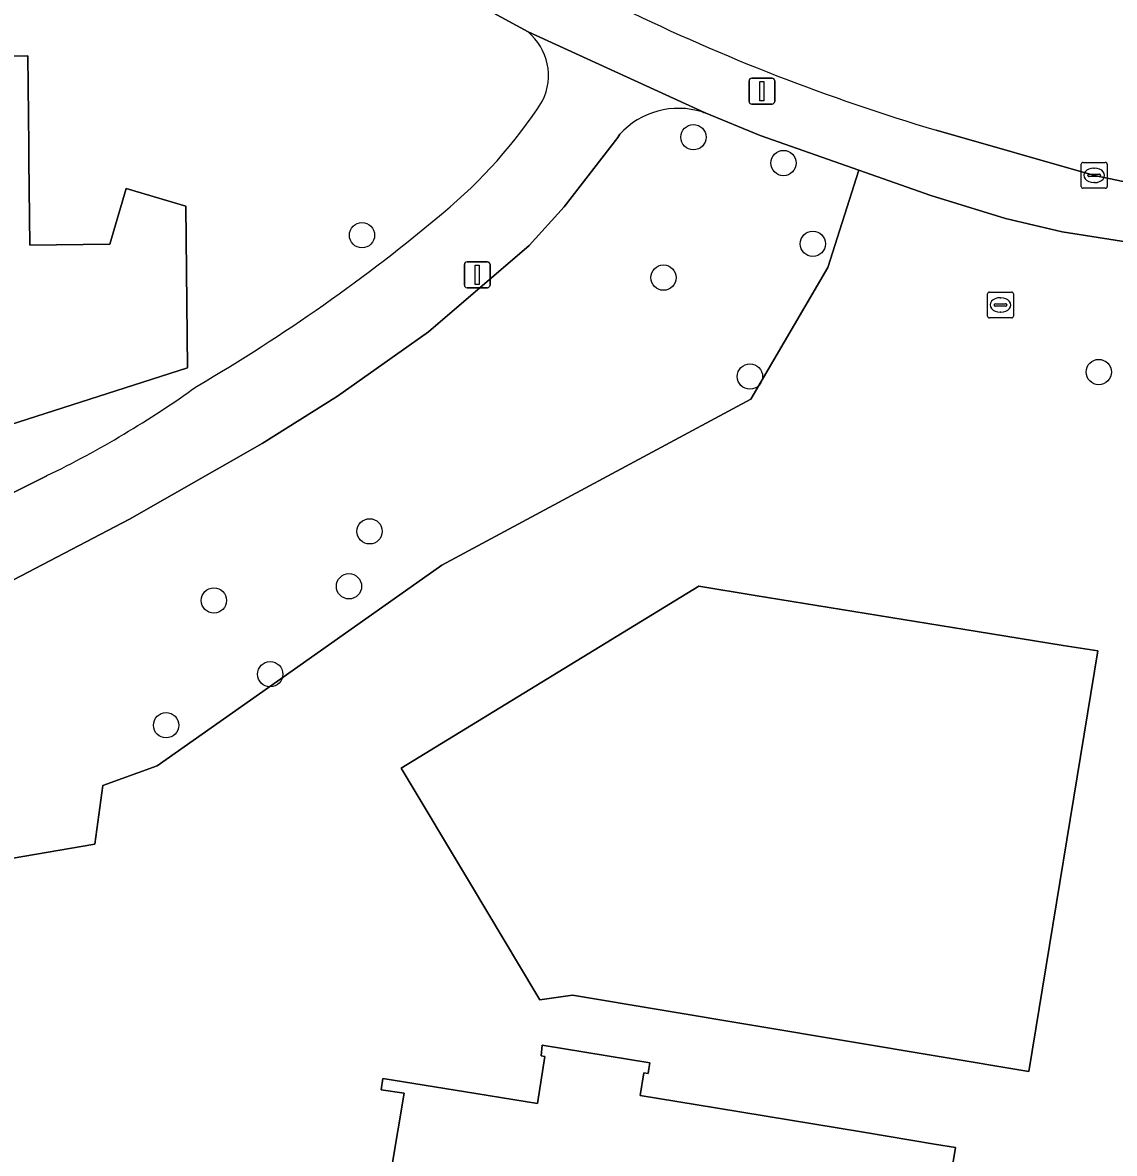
# Model space of a CAD drawing. Extents: x 161258 to 161838, y 380833 to 381727.
# Drawn here: x 161655.94 to 161698.14, y 381007.58 to 381051.29 of the extents above; entities that cross this region are included whole.
import ezdxf

# ---------------------------------------------------------------- set-up
doc = ezdxf.new("R2010")
doc.units = 0
for name, color, linetype in [('IMGEO_Boom', 7, 'Continuous'), ('IMGEO_Erf', 7, 'Continuous'), ('IMGEO_Groenvoorziening', 7, 'Continuous'), ('IMGEO_Kolk', 7, 'Continuous'), ('IMGEO_Lichtmast', 7, 'Continuous'), ('IMGEO_Pand', 7, 'Continuous'), ('IMGEO_Rijbaan_lokaal_open', 7, 'Continuous'), ('IMGEO_Rioolput', 7, 'Continuous'), ('IMGEO_Voetpad_open', 7, 'Continuous')]:
    doc.layers.add(name, color=color, linetype=linetype)

msp = doc.modelspace()

# ---------------------------------------------------------------- linework, layer by layer
at = {"layer": 'IMGEO_Boom'}
for centre in [(161681.865, 381046.857), (161685.347, 381045.858), (161669.054, 381043.067), (161686.481, 381042.736), (161680.709, 381041.429), (161684.05, 381037.604), (161697.533, 381037.779), (161669.348, 381031.621), (161668.551, 381029.497), (161663.33, 381028.949), (161665.505, 381026.097), (161661.482, 381024.125)]:
    msp.add_circle(centre, 0.489, dxfattribs=at)
at = {"layer": 'IMGEO_Erf'}
for points in [[(161675.471, 381050.931), (161664.588, 381056.855), (161662.556, 381054.709), (161631.294, 381071.59)], [(161642.958, 381049.862), (161656.14, 381049.999), (161656.174, 381046.518), (161656.179, 381045.966), (161656.211, 381042.689), (161659.311, 381042.727), (161659.932, 381044.868), (161662.244, 381044.197), (161662.306, 381037.947), (161649.92, 381033.973)], [(161688.26, 381045.583), (161687.06, 381041.825), (161684.086, 381036.733), (161672.137, 381030.317), (161666.141, 381026.08), (161661.136, 381022.555), (161659.038, 381021.802), (161658.733, 381019.525), (161644.202, 381017.041), (161621.594, 381015.546), (161621.493, 381015.508), (161609.322, 381011.183), (161608.503, 381011.142), (161603.457, 381003.135)], [(161710.784, 381040.897), (161696.121, 381043.204), (161693.931, 381043.708), (161691.047, 381044.602), (161688.26, 381045.583)], [(161621.073, 381018.632), (161622.189, 381019.011), (161639.35, 381025.737), (161651.548, 381031.097), (161656.876, 381033.773)], [(161670.197, 381006.989), (161670.678, 381009.904), (161669.797, 381010.029), (161669.861, 381010.477), (161673.452, 381009.891), (161675.84, 381009.502), (161676.123, 381011.325), (161675.974, 381011.342), (161676.022, 381011.757), (161680.182, 381011.077), (161680.143, 381010.841), (161680.114, 381010.663), (161679.946, 381010.69), (161679.804, 381009.82), (161682.722, 381009.338), (161688.437, 381008.393), (161691.189, 381007.938), (161691.995, 381007.805), (161690.707, 381000)]]:
    msp.add_lwpolyline(points, dxfattribs=at)
msp.add_lwpolyline([(161694.83, 381010.743), (161677.189, 381013.689), (161675.934, 381013.514), (161675.817, 381013.709), (161673.249, 381017.994), (161670.565, 381022.473), (161682.071, 381029.5), (161684.247, 381029.146), (161692.838, 381027.747), (161696.159, 381027.212), (161697.502, 381026.996)], close=True, dxfattribs=at)
for centre, radius, start, end in [((161674.041, 381049.231), 2.221, 333.985, 49.9175), ((161659.779, 381058.837), 19.397, 309.7717, 326.9464), ((161627.818, 381096.86), 69.069, 300.31453, 309.97147), ((161639.753, 381069.076), 39.236, 295.875, 305.7559)]:
    msp.add_arc(centre, radius, start, end, dxfattribs=at)
at = {"layer": 'IMGEO_Groenvoorziening'}
for points in [[(161684.086, 381036.733), (161687.06, 381041.825), (161688.26, 381045.583), (161684.449, 381046.924), (161682.316, 381047.794), (161682.259, 381047.814), (161682.202, 381047.832)], [(161679.02, 381046.972), (161678.939, 381046.842), (161676.868, 381044.169), (161675.516, 381042.671), (161671.619, 381039.336), (161668.104, 381036.84), (161665.195, 381035.022), (161660.071, 381032.09), (161653.332, 381028.579), (161640.355, 381022.779), (161641.485, 381021.093), (161644.202, 381017.041), (161658.733, 381019.525), (161659.038, 381021.802), (161661.136, 381022.555), (161666.141, 381026.08), (161672.137, 381030.317), (161684.086, 381036.733)]]:
    msp.add_lwpolyline(points, dxfattribs=at)
msp.add_arc((161681.286, 381044.906), 3.066, 72.6131, 137.6349, dxfattribs=at)
at = {"layer": 'IMGEO_Kolk'}
for p, q in [((161696.858, 381044.956), (161696.858, 381045.808)), ((161696.933, 381045.882), (161697.785, 381045.882)), ((161697.346, 381045.662), (161697.371, 381045.662)), ((161697.859, 381045.808), (161697.859, 381044.956)), ((161697.117, 381045.376), (161697.117, 381045.388)), ((161697.555, 381045.339), (161697.157, 381045.339)), ((161697.16, 381045.425), (161697.558, 381045.425)), ((161697.369, 381045.102), (161697.344, 381045.102)), ((161697.601, 381045.388), (161697.601, 381045.376)), ((161697.785, 381044.882), (161696.933, 381044.882))]:
    msp.add_line(p, q, dxfattribs=at)
for points in [[(161696.858, 381044.956), (161696.858, 381045.808)], [(161696.933, 381045.882), (161697.785, 381045.882)], [(161697.859, 381045.808), (161697.859, 381044.956)], [(161697.785, 381044.882), (161696.933, 381044.882)]]:
    msp.add_lwpolyline(points, dxfattribs=at)
for centre, radius, start, end in [((161696.935, 381045.806), 0.0765, 91.552, 178.448), ((161696.935, 381045.806), 0.0765, 91.552, 178.448), ((161697.783, 381045.806), 0.0765, 1.552, 88.448), ((161697.783, 381045.806), 0.0765, 1.552, 88.448), ((161697.157, 381045.385), 0.0403, 85.8775, 175.7526), ((161697.154, 381045.375), 0.0366, 178.938, 274.7102), ((161697.558, 381045.382), 0.043, 264.8664, 352.4533), ((161697.562, 381045.387), 0.0386, 1.7309, 96.639), ((161696.935, 381044.958), 0.0765, 181.552, 268.448), ((161696.935, 381044.958), 0.0765, 181.552, 268.448), ((161697.783, 381044.958), 0.0765, 271.552, 358.448), ((161697.783, 381044.958), 0.0765, 271.552, 358.448)]:
    msp.add_arc(centre, radius, start, end, dxfattribs=at)
for centre, major_axis, ratio, start_param, end_param in [((161697.345, 381045.382), (-0.387, 0.002), 0.722429, 4.712389, 7.853982), ((161697.37, 381045.382), (-0.39, 0.002), 0.717154, 1.570796, 4.712389)]:
    msp.add_ellipse(centre, major_axis=major_axis, ratio=ratio, start_param=start_param, end_param=end_param, dxfattribs=at)
at = {"layer": 'IMGEO_Lichtmast'}
for p, q in [((161684.018, 381048.237), (161684.018, 381049.037)), ((161684.018, 381049.037), (161684.018, 381048.237)), ((161684.118, 381049.137), (161684.908, 381049.137)), ((161684.908, 381049.137), (161684.118, 381049.137)), ((161685.008, 381049.037), (161685.008, 381048.237)), ((161685.008, 381048.237), (161685.008, 381049.037)), ((161684.908, 381048.137), (161684.118, 381048.137)), ((161684.118, 381048.137), (161684.908, 381048.137)), ((161673.113, 381042.039), (161673.903, 381042.039)), ((161673.903, 381042.039), (161673.113, 381042.039)), ((161673.013, 381041.139), (161673.013, 381041.939)), ((161673.013, 381041.939), (161673.013, 381041.139)), ((161674.003, 381041.939), (161674.003, 381041.139)), ((161674.003, 381041.139), (161674.003, 381041.939)), ((161673.903, 381041.039), (161673.113, 381041.039)), ((161673.113, 381041.039), (161673.903, 381041.039))]:
    msp.add_line(p, q, dxfattribs=at)
for points in [[(161684.438, 381049.012), (161684.588, 381049.012), (161684.588, 381048.262), (161684.438, 381048.262), (161684.438, 381049.012)], [(161673.433, 381041.914), (161673.583, 381041.914), (161673.583, 381041.164), (161673.433, 381041.164), (161673.433, 381041.914)]]:
    msp.add_lwpolyline(points, dxfattribs=at)
for centre, start, end in [((161684.118, 381049.037), 90, 180), ((161684.118, 381049.037), 90, 180), ((161684.908, 381049.037), 0, 90), ((161684.908, 381049.037), 360, 90), ((161684.118, 381048.237), 180, 270), ((161684.118, 381048.237), 180, 270), ((161684.908, 381048.237), 270, 0), ((161684.908, 381048.237), 270, 0), ((161673.113, 381041.939), 90, 180), ((161673.113, 381041.939), 90, 180), ((161673.903, 381041.939), 0, 90), ((161673.903, 381041.939), 360, 90), ((161673.113, 381041.139), 180, 270), ((161673.113, 381041.139), 180, 270), ((161673.903, 381041.139), 270, 0), ((161673.903, 381041.139), 270, 0)]:
    msp.add_arc(centre, 0.1, start, end, dxfattribs=at)
at = {"layer": 'IMGEO_Pand'}
for points in [[(161649.92, 381033.973), (161662.306, 381037.947), (161662.244, 381044.197), (161659.932, 381044.868), (161659.311, 381042.727), (161656.211, 381042.689), (161656.179, 381045.966), (161656.174, 381046.518), (161656.14, 381049.999), (161642.958, 381049.862)], [(161690.707, 381000), (161691.995, 381007.805), (161691.189, 381007.938), (161688.437, 381008.393), (161682.722, 381009.338), (161679.804, 381009.82), (161679.946, 381010.69), (161680.114, 381010.663), (161680.143, 381010.841), (161680.182, 381011.077), (161676.022, 381011.757), (161675.974, 381011.342), (161676.123, 381011.325), (161675.84, 381009.502), (161673.452, 381009.891), (161669.861, 381010.477), (161669.797, 381010.029), (161670.678, 381009.904), (161670.197, 381006.989)]]:
    msp.add_lwpolyline(points, dxfattribs=at)
msp.add_lwpolyline([(161694.83, 381010.743), (161697.502, 381026.996), (161696.159, 381027.212), (161692.838, 381027.747), (161684.247, 381029.146), (161682.071, 381029.5), (161670.565, 381022.473), (161673.249, 381017.994), (161675.817, 381013.709), (161675.934, 381013.514), (161677.189, 381013.689)], close=True, dxfattribs=at)
at = {"layer": 'IMGEO_Rijbaan_lokaal_open'}
msp.add_lwpolyline([(161691.244, 381047.128), (161697.363, 381045.382), (161702.418, 381044.321), (161707.543, 381043.293), (161710.703, 381042.765)], dxfattribs=at)
msp.add_arc((161713.742, 381122.865), 79.008, 244.02026, 253.45591, dxfattribs=at)
at = {"layer": 'IMGEO_Rioolput'}
for p, q in [((161693.235, 381039.945), (161693.235, 381040.797)), ((161693.31, 381040.871), (161694.162, 381040.871)), ((161694.236, 381040.797), (161694.236, 381039.945)), ((161693.494, 381040.365), (161693.494, 381040.377)), ((161693.932, 381040.328), (161693.534, 381040.328)), ((161693.537, 381040.414), (161693.935, 381040.414)), ((161693.723, 381040.651), (161693.748, 381040.651)), ((161693.978, 381040.377), (161693.978, 381040.365)), ((161694.162, 381039.871), (161693.31, 381039.871)), ((161693.746, 381040.091), (161693.721, 381040.091))]:
    msp.add_line(p, q, dxfattribs=at)
for points in [[(161693.235, 381039.945), (161693.235, 381040.797)], [(161693.31, 381040.871), (161694.162, 381040.871)], [(161694.236, 381040.797), (161694.236, 381039.945)], [(161694.162, 381039.871), (161693.31, 381039.871)]]:
    msp.add_lwpolyline(points, dxfattribs=at)
for centre, radius, start, end in [((161693.312, 381040.795), 0.0765, 91.552, 178.448), ((161693.312, 381040.795), 0.0765, 91.552, 178.448), ((161694.16, 381040.795), 0.0765, 1.552, 88.448), ((161694.16, 381040.795), 0.0765, 1.552, 88.448), ((161693.534, 381040.374), 0.0403, 85.8775, 175.7526), ((161693.531, 381040.364), 0.0366, 178.938, 274.7102), ((161693.935, 381040.371), 0.043, 264.8664, 352.4533), ((161693.939, 381040.376), 0.0386, 1.7309, 96.639), ((161693.312, 381039.947), 0.0765, 181.552, 268.448), ((161693.312, 381039.947), 0.0765, 181.552, 268.448), ((161694.16, 381039.947), 0.0765, 271.552, 358.448), ((161694.16, 381039.947), 0.0765, 271.552, 358.448)]:
    msp.add_arc(centre, radius, start, end, dxfattribs=at)
for centre, major_axis, ratio, start_param, end_param in [((161693.722, 381040.371), (-0.387, 0.002), 0.722429, 4.712389, 7.853982), ((161693.747, 381040.371), (-0.39, 0.002), 0.717154, 1.570796, 4.712389)]:
    msp.add_ellipse(centre, major_axis=major_axis, ratio=ratio, start_param=start_param, end_param=end_param, dxfattribs=at)
at = {"layer": 'IMGEO_Voetpad_open'}
for points in [[(161631.294, 381071.59), (161662.556, 381054.709), (161664.588, 381056.855), (161675.471, 381050.931), (161682.316, 381047.794), (161684.449, 381046.924), (161688.26, 381045.583), (161691.047, 381044.602), (161693.931, 381043.708), (161696.121, 381043.204), (161710.784, 381040.897), (161712.11, 381042.229)], [(161682.202, 381047.832), (161682.259, 381047.814), (161682.316, 381047.794), (161675.471, 381050.931)], [(161675.516, 381042.671), (161676.868, 381044.169), (161678.939, 381046.842), (161679.02, 381046.972)], [(161710.703, 381042.765), (161707.543, 381043.293), (161702.418, 381044.321), (161697.363, 381045.382), (161691.244, 381047.128)], [(161614.162, 381021.378), (161608.503, 381011.142), (161609.322, 381011.183), (161621.493, 381015.508), (161621.594, 381015.546), (161640.355, 381022.779), (161653.332, 381028.579), (161660.071, 381032.09), (161665.195, 381035.022), (161668.104, 381036.84), (161671.619, 381039.336), (161675.516, 381042.671)], [(161656.876, 381033.773), (161651.548, 381031.097), (161639.35, 381025.737), (161622.189, 381019.011), (161621.073, 381018.632)]]:
    msp.add_lwpolyline(points, dxfattribs=at)
for centre, radius, start, end in [((161713.742, 381122.865), 79.008, 244.02026, 253.45591), ((161674.041, 381049.231), 2.221, 333.985, 49.9175), ((161659.779, 381058.837), 19.397, 309.7717, 326.9464), ((161681.286, 381044.906), 3.066, 72.6131, 137.6349), ((161627.818, 381096.86), 69.069, 300.31453, 309.97147), ((161639.753, 381069.076), 39.236, 295.875, 305.7559)]:
    msp.add_arc(centre, radius, start, end, dxfattribs=at)

doc.saveas('drawing.dxf')
